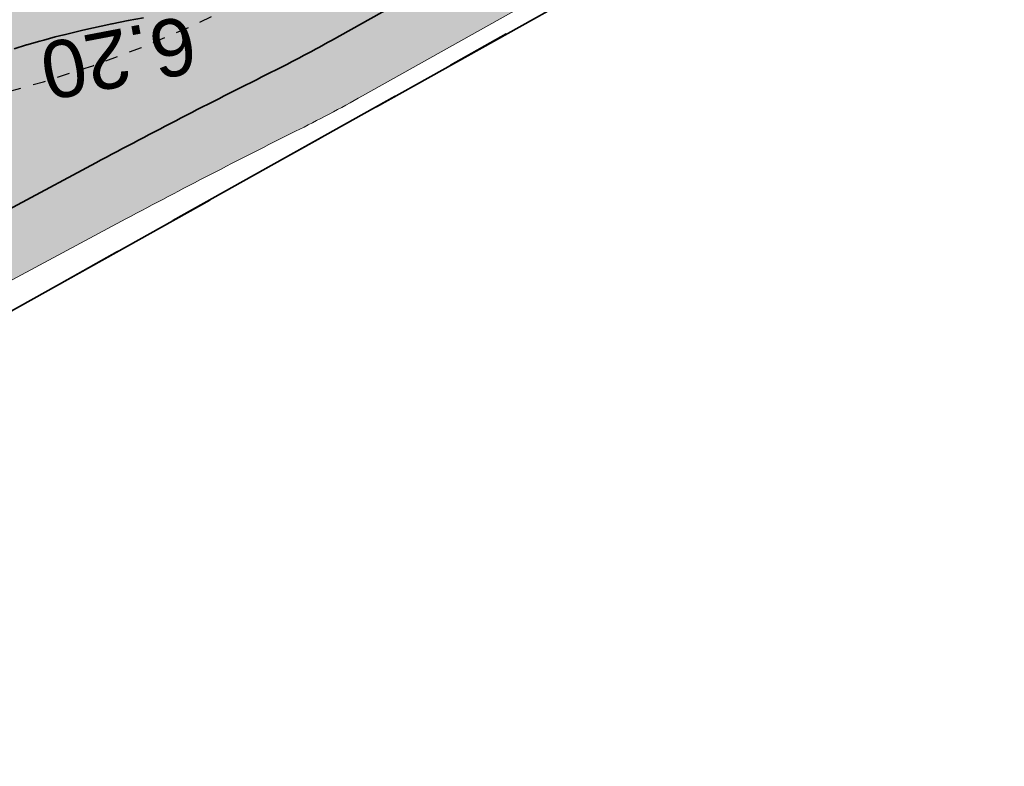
# Model space of a CAD drawing. Header units: metres. Extents: x 538891 to 1080079, y 6588829 to 13178720.
# Tile 597 of 656: x 540102 to 540118, y 6589248 to 6589259. Entities that reach past the tile are written whole.
import ezdxf

# ---------------------------------------------------------------- set-up
doc = ezdxf.new("R2010")
doc.units = ezdxf.units.M
doc.header["$LTSCALE"] = 0.4
doc.linetypes.add('#16_019061_PP_TL_liiklusskeem$0$VIA31', pattern=[1, 0.5, -0.5])
doc.linetypes.add('KATASTRIPIIR', pattern=[17.5, 10, -2.5, 2.500000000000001, -2.500000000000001])
doc.layers.add('GEO', color=7, linetype='Continuous')
doc.layers.add('KOLDE PST', color=7, linetype='Continuous')
doc.styles.add('Swis721 Lt BT', font='swissl.ttf')

# ---------------------------------------------------------------- blocks, each defined once
blk = doc.blocks.new('#9_019061_PP_TL (2D)')
at = {"linetype": 'Continuous', "lineweight": 0, "true_color": 0xffdf7f}
h = blk.add_hatch(color=41, dxfattribs=at)
edge = h.paths.add_edge_path()
edge.add_line((540093.1978481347, 6589254.743324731), (540093.146, 6589254.465))
edge.add_line((540093.146, 6589254.465), (540094.3853489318, 6589252.136326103))
edge.add_line((540094.3853489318, 6589252.136326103), (540094.986, 6589252.456))
edge.add_line((540094.986, 6589252.456), (540103.6059195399, 6589257.074582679))
edge.add_arc((540150.834169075, 6589168.929855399), 100.0000025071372, 116.44621425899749, 118.18255976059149, ccw=False)
edge.add_arc((540095.9215872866, 6589279.326861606), 23.29999999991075, 296.4462142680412, 299.24814112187)
edge.add_line((540107.3058026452, 6589258.997335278), (540112.4282403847, 6589261.865819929))
edge.add_arc((540122.2000990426, 6589244.415582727), 20.00000000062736, 105.1498865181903, 119.2481410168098, ccw=False)
edge.add_arc((540113.5234440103, 6589276.461731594), 13.19999999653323, 285.1498865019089, 311.7372745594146)
edge.add_line((540122.3108945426, 6589266.611822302), (540125.4900468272, 6589269.448055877))
edge.add_arc((540132.1472063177, 6589261.986003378), 9.999999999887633, 119.87563034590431, 131.7372745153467, ccw=False)
edge.add_line((540127.1660165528, 6589270.657090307), (540132.8249590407, 6589273.907924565))
edge.add_line((540132.8249590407, 6589273.907924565), (540146.319758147, 6589281.701715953))
edge.add_arc((540147.3200050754, 6589279.969807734), 1.999999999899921, 28.428544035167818, 120.0081686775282, ccw=False)
edge.add_line((540149.0788281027, 6589280.921932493), (540157.6423817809, 6589285.608110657))
edge.add_line((540157.6423817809, 6589285.608110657), (540157.7559090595, 6589285.670560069))
edge.add_line((540157.7559090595, 6589285.670560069), (540156.315, 6589288.29))
edge.add_line((540156.315, 6589288.29), (540156.1928396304, 6589288.20295493))
edge.add_line((540156.1928396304, 6589288.20295493), (540155.2166624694, 6589289.572936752))
edge.add_arc((540152.0812130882, 6589287.338780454), 3.849999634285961, 35.47167339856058, 120.0081736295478)
edge.add_line((540150.1557376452, 6589290.672703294), (540146.7880922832, 6589288.727752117))
edge.add_arc((540143.9973105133, 6589287.55258505), 3.028115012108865, -59.781962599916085, 22.8354164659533, ccw=False)
edge.add_line((540145.5213365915, 6589284.935941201), (540131.2277688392, 6589276.680828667))
edge.add_line((540131.2277688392, 6589276.680828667), (540125.1700361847, 6589273.199508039))
edge.add_arc((540132.9624128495, 6589260.971070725), 14.500200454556, 122.5066748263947, 131.4711661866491)
edge.add_line((540123.359755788, 6589271.835912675), (540120.1806034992, 6589268.999679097))
edge.add_arc((540113.5234440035, 6589276.461731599), 10.00000000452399, 285.1532856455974, 311.7372745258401, ccw=False)
edge.add_arc((540122.2020001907, 6589244.416097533), 23.19999999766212, 105.1532856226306, 119.2515382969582)
edge.add_line((540110.8654439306, 6589264.657700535), (540105.5631319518, 6589261.689038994))
edge.add_arc((540097.3547711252, 6589276.347235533), 16.79999741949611, 259.4475243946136, 299.2481442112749, ccw=False)
edge.add_line((540094.2780870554, 6589259.831366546), (540081.8364144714, 6589262.146484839))
edge.add_line((540081.8364144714, 6589262.146484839), (540052.5990385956, 6589269.509689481))
edge.add_arc((540053.5759037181, 6589273.38857135), 3.999998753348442, 182.0300320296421, 255.8644724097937, ccw=False)
edge.add_line((540049.5784153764, 6589273.246878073), (540048.6421167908, 6589273.47981982))
edge.add_line((540048.6421167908, 6589273.47981982), (540045.8175890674, 6589274.18253414))
edge.add_line((540045.8175890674, 6589274.18253414), (540045.3008038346, 6589274.31110515))
edge.add_arc((540042.4250705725, 6589275.165598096), 2.999999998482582, 255.8644589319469, 343.4512541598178, ccw=False)
edge.add_line((540041.6924208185, 6589272.256435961), (540018.8726568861, 6589277.988506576))
edge.add_arc((539971.0356544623, 6589087.090992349), 196.7999993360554, 75.931946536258, 79.22948156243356)
edge.add_line((540007.8128223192, 6589280.424071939), (540002.0095884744, 6589281.522610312))
edge.add_line((540002.0095884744, 6589281.522610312), (539997.5083307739, 6589282.378870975))
edge.add_arc((540016.8261046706, 6589383.72755512), 103.1733113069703, 256.3749796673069, 259.2084670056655, ccw=False)
edge.add_line((539992.5219253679, 6589283.457723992), (539978.8204607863, 6589286.891173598))
edge.add_line((539978.8204607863, 6589286.891173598), (539967.7381795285, 6589289.668282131))
edge.add_arc((539845.423242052, 6588801.560409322), 503.1999994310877, 75.93194653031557, 78.32380173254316)
edge.add_line((539947.2611047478, 6589294.347674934), (539874.8046918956, 6589309.321288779))
edge.add_arc((539935.5188388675, 6589603.11337881), 299.9999996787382, 251.5059453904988, 258.32380175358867, ccw=False)
edge.add_line((539840.3569638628, 6589318.606406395), (539826.6230317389, 6589323.200131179))
edge.add_line((539826.6230317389, 6589323.200131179), (539808.2266117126, 6589329.353364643))
edge.add_arc((539791.8904898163, 6589280.513000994), 51.5000000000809, 71.50594538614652, 90.80280647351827)
edge.add_line((539791.16891519, 6589332.007945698), (539784.033388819, 6589331.907958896))
edge.add_arc((539783.7741823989, 6589350.406142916), 18.50000000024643, 240.81113341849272, 270.80280648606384, ccw=False)
edge.add_line((539774.7519168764, 6589334.255331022), (539767.5996946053, 6589338.250749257))
edge.add_arc((539742.4836581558, 6589293.290381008), 51.50000000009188, 60.81113342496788, 86.64022575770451)
edge.add_line((539745.501842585, 6589344.701863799), (539744.0544562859, 6589344.786834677))
edge.add_arc((539759.0023569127, 6589597.263033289), 252.9183081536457, 256.8586961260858, 266.6117478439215, ccw=False)
edge.add_arc((539764.853003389, 6589615.75906929), 272.2642298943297, 253.0709250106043, 256.5446531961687, ccw=False)
edge.add_line((539685.5730097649, 6589355.293153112), (539684.5532260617, 6589352.258749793))
edge.add_arc((539759.8512220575, 6589598.28517938), 257.2912595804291, 252.982927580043, 256.6528358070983)
edge.add_arc((539758.7736295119, 6589595.019502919), 253.8651996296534, 256.7193256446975, 266.6337127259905)
edge.add_line((539743.8669186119, 6589341.592334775), (539745.3143049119, 6589341.507363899))
edge.add_arc((539742.4836581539, 6589293.290381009), 48.30000000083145, 60.811133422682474, 86.64022575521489, ccw=False)
edge.add_line((539766.0390865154, 6589335.457095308), (539773.1913087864, 6589331.461677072))
edge.add_arc((539783.7741823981, 6589350.406142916), 21.7000000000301, 240.8111334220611, 270.8028064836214)
edge.add_line((539784.078224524, 6589328.708273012), (539791.2137508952, 6589328.808259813))
edge.add_arc((539791.8904898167, 6589280.513000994), 48.3000000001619, 71.50594538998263, 90.80280647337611, ccw=False)
edge.add_line((539807.2115517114, 6589326.318623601), (539825.6079717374, 6589320.165390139))
edge.add_line((539825.6079717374, 6589320.165390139), (539839.3419038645, 6589315.571665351))
edge.add_arc((539935.5188389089, 6589603.113378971), 303.199999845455, 251.5059453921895, 258.3238017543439)
edge.add_line((539874.1570743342, 6589306.18750648), (539946.6134871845, 6589291.213892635))
edge.add_arc((539798.6152191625, 6588593.75043412), 712.992821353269, 75.34255523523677, 78.01982117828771, ccw=False)
edge.add_line((539979.0305354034, 6589283.539588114), (539984.2978633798, 6589282.21964855))
edge.add_line((539984.2978633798, 6589282.21964855), (539986.2420131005, 6589281.732464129))
edge.add_line((539986.2420131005, 6589281.732464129), (539991.7600409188, 6589280.349701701))
edge.add_arc((540017.0775393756, 6589385.404899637), 108.0628073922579, 256.4505182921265, 259.195893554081)
edge.add_line((539996.8209807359, 6589279.257633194), (540001.3222383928, 6589278.401372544))
edge.add_line((540001.3222383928, 6589278.401372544), (540007.1755068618, 6589277.287870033))
edge.add_line((540007.1755068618, 6589277.287870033), (540012.1499633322, 6589276.272270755))
edge.add_arc((539969.6586743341, 6589080.838163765), 199.9999995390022, 75.93194654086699, 77.73365481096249, ccw=False)
edge.add_line((540018.2735142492, 6589274.839702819), (540029.9987836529, 6589271.901467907))
edge.add_line((540029.9987836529, 6589271.901467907), (540081.0935137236, 6589259.033659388))
edge.add_line((540081.0935137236, 6589259.033659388), (540086.8792785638, 6589257.955204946))
edge.add_line((540086.8792785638, 6589257.955204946), (540091.5981096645, 6589257.075741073))
edge.add_arc((540091.2316730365, 6589255.109596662), 1.999999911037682, -10.552474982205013, 79.44272560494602, ccw=False)
at = {"color": 41, "linetype": 'Continuous', "lineweight": 9, "true_color": 0xffdf7f, "flags": 128}
blk.add_lwpolyline([(540029.9987836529, 6589271.901467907), (540081.0935137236, 6589259.033659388), (540086.8792785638, 6589257.955204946), (540091.5981096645, 6589257.075741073, -0.4141890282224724), (540093.1978481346, 6589254.743324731), (540093.1978481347, 6589254.743324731), (540093.146, 6589254.465), (540094.3853489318, 6589252.136326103), (540094.986, 6589252.456), (540103.6059195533, 6589257.074582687, -0.007576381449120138), (540106.2984172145, 6589258.465140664, 0.01222632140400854), (540107.3058026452, 6589258.997335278), (540112.4282403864, 6589261.86581993, -0.06159295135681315), (540116.9731984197, 6589263.720491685, 0.1165326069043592), (540122.3108945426, 6589266.611822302)], format="xyb", dxfattribs=at)
at = {"color": 5, "linetype": 'Continuous', "lineweight": 35, "true_color": 0x0000ff, "flags": 128}
blk.add_lwpolyline([(540094.3853489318, 6589252.136326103), (540094.986, 6589252.456), (540103.6059195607, 6589257.07458269, -0.007576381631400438), (540106.2984172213, 6589258.465140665, 0.01222632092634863), (540107.3058026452, 6589258.997335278), (540112.4282403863, 6589261.865819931, -0.06159295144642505), (540116.9731984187, 6589263.720491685, 0.1165326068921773), (540122.3108945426, 6589266.611822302), (540125.490046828, 6589269.448055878, -0.05180244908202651), (540127.1660165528, 6589270.657090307), (540127.6045595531, 6589270.909015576)], format="xyb", dxfattribs=at)
blk.add_lwpolyline([(540104.3520362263, 6589259.353822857), (540104.1135200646, 6589259.308189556), (540104.1114685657, 6589259.30779706), (540103.8610232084, 6589259.259881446), (540103.8587496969, 6589259.259446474), (540103.856223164, 6589259.258884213), (540103.3999910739, 6589259.157353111), (540103.1072007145, 6589259.086499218), (540103.1028106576, 6589259.085436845), (540102.9674070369, 6589259.052669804), (540102.9653079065, 6589259.052161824), (540102.7874467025, 6589259.002881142), (540102.727928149, 6589258.98639011), (540102.520239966, 6589258.927755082), (540102.5155344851, 6589258.926426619), (540102.3204546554, 6589258.866046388)], dxfattribs=at)
at = {"color": 5, "true_color": 0x0000ff, "insert": (540103.8769958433, 6589259.176395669), "char_height": 0.9000000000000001, "attachment_point": 8, "rotation": 190.83103482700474, "line_spacing_factor": 1.004016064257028, "style": 'Swis721 Lt BT'}
blk.add_mtext('6.20', dxfattribs=at)
blk = doc.blocks.new('KOLDE PST TL')
at = {"color": 7}
blk.add_blockref('#9_019061_PP_TL (2D)', (0, 0), dxfattribs=at)
blk = doc.blocks.new('#13_KOLDE TAIM (2D)')
at = {"linetype": 'Continuous', "lineweight": 0, "true_color": 0xc4f877}
h = blk.add_hatch(color=71, dxfattribs=at)
edge = h.paths.add_edge_path()
edge.add_line((540094.3853489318, 6589252.136326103), (540094.8551665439, 6589251.253562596))
edge.add_line((540094.8551665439, 6589251.253562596), (540095.4570509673, 6589251.573892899))
edge.add_line((540095.4570509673, 6589251.573892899), (540104.0782020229, 6589256.193135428))
edge.add_arc((540150.8341678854, 6589168.929857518), 99.00000007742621, 116.4462142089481, 118.1825597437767, ccw=False)
edge.add_arc((540095.9215871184, 6589279.326861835), 24.30000028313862, 296.4462143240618, 299.2481411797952)
edge.add_line((540107.7943955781, 6589258.124823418), (540112.9168333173, 6589260.993308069))
edge.add_arc((540122.2000990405, 6589244.415582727), 18.99999999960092, 105.14988649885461, 119.2481410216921, ccw=False)
edge.add_arc((540113.523444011, 6589276.461731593), 14.19999999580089, 285.1498864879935, 311.7372745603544)
edge.add_line((540122.9766104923, 6589265.865617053), (540126.1557627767, 6589268.701850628))
edge.add_arc((540132.1472063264, 6589261.986003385), 8.99999999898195, 119.8756303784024, 131.7372746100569, ccw=False)
edge.add_line((540127.6641355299, 6589269.789981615), (540128.1026785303, 6589270.041906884))
edge.add_line((540128.1026785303, 6589270.041906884), (540127.6045595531, 6589270.909015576))
edge.add_line((540127.6045595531, 6589270.909015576), (540127.1660165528, 6589270.657090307))
edge.add_arc((540132.1472063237, 6589261.986003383), 9.999999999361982, 119.8756303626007, 131.7372745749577)
edge.add_line((540125.4900468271, 6589269.448055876), (540122.3108945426, 6589266.611822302))
edge.add_arc((540113.5234440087, 6589276.461731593), 13.19999999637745, 285.14988649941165, 311.73727457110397, ccw=False)
edge.add_arc((540122.2000990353, 6589244.415582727), 19.99999999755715, 105.1498864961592, 119.2481409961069)
edge.add_line((540112.4282403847, 6589261.86581993), (540107.3058026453, 6589258.997335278))
edge.add_arc((540095.9215870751, 6589279.326861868), 23.30000033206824, 296.4462143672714, 299.24814119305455, ccw=False)
edge.add_arc((540150.8341677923, 6589168.929857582), 99.99999997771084, 116.4462141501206, 118.1825597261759)
edge.add_line((540103.60591954, 6589257.074582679), (540094.9860000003, 6589252.456))
edge.add_line((540094.9860000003, 6589252.456), (540094.3853489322, 6589252.136326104))
at = {"color": 71, "linetype": 'Continuous', "lineweight": 5, "true_color": 0xc4f877, "flags": 128}
blk.add_lwpolyline([(540094.3853489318, 6589252.136326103), (540094.8551665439, 6589251.253562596), (540095.4570509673, 6589251.573892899), (540104.0782020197, 6589256.193135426, -0.007576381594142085), (540106.7437747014, 6589257.569787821, 0.01222632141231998), (540107.7943955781, 6589258.124823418), (540112.9168333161, 6589260.993308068, -0.06159295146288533), (540117.234543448, 6589262.755246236, 0.1165326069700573), (540122.9766104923, 6589265.865617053), (540126.1557627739, 6589268.701850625, -0.05180244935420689), (540127.6641355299, 6589269.789981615), (540128.1026785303, 6589270.041906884), (540127.6045595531, 6589270.909015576), (540127.1660165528, 6589270.657090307, 0.0518024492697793), (540125.4900468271, 6589269.448055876), (540122.3108945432, 6589266.611822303, -0.1165326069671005), (540116.9731984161, 6589263.720491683, 0.06159295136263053), (540112.4282403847, 6589261.86581993), (540107.305802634, 6589258.997335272, -0.01222632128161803), (540106.2984172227, 6589258.465140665, 0.007576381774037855), (540103.60591954, 6589257.074582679), (540094.9860000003, 6589252.456), (540094.3853489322, 6589252.136326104)], format="xyb", close=True, dxfattribs=at)
blk = doc.blocks.new('Kolde pst Taim')
at = {"color": 13, "true_color": 0xff4646}
blk.add_blockref('#13_KOLDE TAIM (2D)', (0, 0), dxfattribs=at)
blk = doc.blocks.new('#16_Kolde TL (2D)')
at = {"color": 7, "linetype": '#16_019061_PP_TL_liiklusskeem$0$VIA31', "lineweight": 30, "flags": 128}
blk.add_lwpolyline([(540093.9118151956, 6589257.865191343, 0.1754300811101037), (540106.5401800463, 6589259.943938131)], format="xyb", dxfattribs=at)
blk = doc.blocks.new('Kolde pst märgistus')
at = {"color": 13, "true_color": 0xff4646}
blk.add_blockref('#16_Kolde TL (2D)', (0, 0), dxfattribs=at)

msp = doc.modelspace()

# ---------------------------------------------------------------- linework, layer by layer
at = {"layer": 'GEO', "color": 35, "linetype": 'KATASTRIPIIR', "lineweight": 35, "true_color": 0xb1703a, "flags": 128}
for points in [[(539443.0099999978, 6589409.309999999), (539452.710000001, 6589448.010000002), (539474.0900000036, 6589442.699999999), (539521.3500000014, 6589512.66), (539531.9200000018, 6589505.270000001), (539524.299999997, 6589495.390000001), (539522.0799999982, 6589499.600000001), (539481.5600000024, 6589440.850000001), (539563.8599999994, 6589420.43), (539625.5200000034, 6589405.129999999), (539608.8100000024, 6589440.289999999), (539609.75, 6589442.989999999), (539608, 6589446.670000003), (539559.549999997, 6589546.11), (539564.460000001, 6589553.36), (539630.5300000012, 6589415.870000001), (539746.5799999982, 6589386.48), (539806.6799999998, 6589371.25), (539851.4099999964, 6589359.920000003), (539871.950000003, 6589354.719999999), (539867.1799999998, 6589363.579999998), (539926.1199999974, 6589348.66), (539949.0900000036, 6589342.84), (539954.9799999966, 6589344.129999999), (539958.1899999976, 6589351.420000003), (539955.1799999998, 6589364.57), (539908.7299999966, 6589450.440000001), (539900.6099999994, 6589446.07), (539894.1499999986, 6589442.579999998), (539889.1400000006, 6589451.770000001), (539891.0200000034, 6589452.73), (539900.1300000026, 6589457.61), (539896.1199999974, 6589465.270000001), (539900.4799999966, 6589467.329999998), (539893.450000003, 6589480.289999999), (539898.6400000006, 6589483.309999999), (539888.1099999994, 6589505.36), (539888.2700000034, 6589511.949999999), (539890.6799999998, 6589517.36), (539894.8500000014, 6589504.16), (539935.4099999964, 6589429.129999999), (539960.789999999, 6589380.36), (539989.710000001, 6589324.879999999), (539996.789999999, 6589323.09), (540010.3599999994, 6589318.34), (540064.3299999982, 6589299.460000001), (540078.6099999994, 6589294.780000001), (540116.4299999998, 6589314.559999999), (540134.4099999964, 6589272.73), (540099.4399999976, 6589253.16), (539963.8400000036, 6589287.140000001), (539909.5200000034, 6589298.370000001), (539763.1300000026, 6589328.620000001), (539689.4900000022, 6589347.260000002), (539661.8599999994, 6589354.25), (539600.039999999, 6589369.91), (539443.0099999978, 6589409.309999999)], [(540025.2400000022, 6589164.239999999), (539963.8400000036, 6589287.140000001), (540099.4399999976, 6589253.16), (540134.4399999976, 6589272.73), (540154.5799999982, 6589232.120000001), (540095.460000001, 6589201.09), (540025.2400000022, 6589164.239999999)]]:
    msp.add_lwpolyline(points, dxfattribs=at)

# ---------------------------------------------------------------- block references
at = {"layer": 'KOLDE PST', "color": 7}
for name in ['KOLDE PST TL', 'Kolde pst märgistus', 'Kolde pst Taim']:
    msp.add_blockref(name, (0, 0), dxfattribs=at)

doc.saveas('drawing.dxf')
